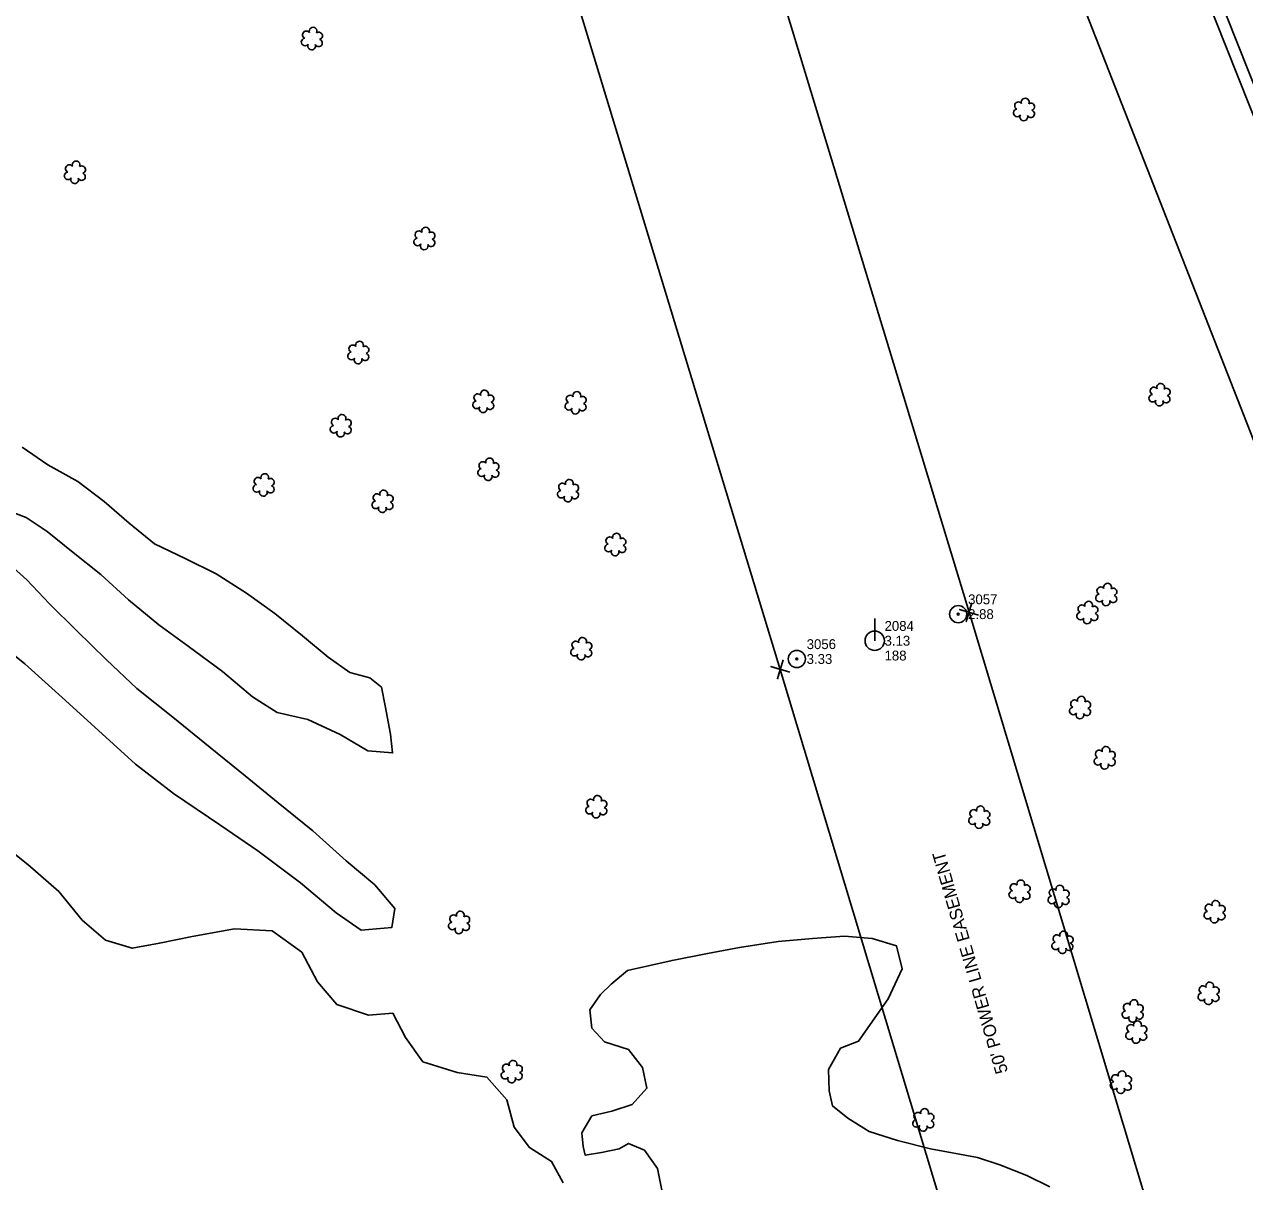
# Model space of a CAD drawing. Extents: x 3040896 to 3051146, y 687568 to 732976.
# Drawn here: x 3048342.4 to 3048651.7, y 701362.2 to 701655.3 of the extents above; entities that cross this region are included whole.
import ezdxf

# ---------------------------------------------------------------- set-up
doc = ezdxf.new("R2010")
doc.units = 0
for name, color, linetype in [('Exist Other Culture Anchor (Guy Wire) CELL', 7, 'Continuous'), ('Exist Other Culture Anchor (Guy Wire) Cogo Elevation', 7, 'Continuous'), ('Exist Other Culture Anchor (Guy Wire) Cogo Number', 7, 'Continuous'), ('Exist Property Corner CELL', 7, 'Continuous'), ('Exist Right of Way Easement Line', 7, 'Continuous'), ('Exist Right of Way Easement Line Text', 7, 'Continuous'), ('Exist Right of Way Line', 7, 'Continuous'), ('Exist Roads EOP', 7, 'Continuous'), ('Exist Utilities Power Pole CELL', 7, 'Continuous'), ('Exist Utilities Power Pole Cogo Comment', 7, 'Continuous'), ('Exist Utilities Power Pole Cogo Elevation', 7, 'Continuous'), ('Exist Utilities Power Pole Cogo Number', 7, 'Continuous'), ('Exist Utilities Telephone UG Cable', 7, 'Continuous'), ('Exist Vegetation Hedge Row', 7, 'Continuous'), ('Exist Vegetation Shrub CELL', 7, 'Continuous')]:
    doc.layers.add(name, color=color, linetype=linetype)

# ---------------------------------------------------------------- blocks, each defined once
blk = doc.blocks.new('EXIST UTILITIES POWER POLE')
at = {"layer": 'Exist Utilities Power Pole CELL'}
for q in [(0, 0.1125), (0, 0)]:
    blk.add_line((0, 0), q, dxfattribs=at)
blk.add_circle((0, 0), 0.049, dxfattribs=at)
blk = doc.blocks.new('EXIST OTHER CULTURE ANCHOR (GUY WIRE)')
at = {"layer": 'Exist Other Culture Anchor (Guy Wire) CELL'}
for radius in [0.0436, 0.0048]:
    blk.add_circle((0, 0), radius, dxfattribs=at)

msp = doc.modelspace()

# ---------------------------------------------------------------- linework, layer by layer
at = {"layer": 'Exist Property Corner CELL'}
for p, q in [((3048581.84, 701506.39), (3048581.84, 701506.39)), ((3048533.98, 701491.92), (3048533.98, 701491.92))]:
    msp.add_line(p, q, dxfattribs=at)
for points in [[(3048584.24, 701505.67), (3048579.45, 701507.11), (3048581.84, 701506.39), (3048581.12, 701504), (3048582.56, 701508.79)], [(3048536.38, 701491.2), (3048531.59, 701492.64), (3048533.98, 701491.92), (3048533.26, 701489.52), (3048534.7, 701494.31)]]:
    msp.add_lwpolyline(points, dxfattribs=at)
at = {"layer": 'Exist Right of Way Easement Line'}
for points in [[(3049666.87, 696833.82), (3049559.11, 697113.37), (3049470.49, 697444.6), (3049413.18, 697783.79), (3049397.81, 698080.1), (3049375.2, 698381.33), (3049352.58, 698679.83), (3049330.23, 698981.5), (3049286.13, 699172.17), (3049243.18, 699362.29), (3049142.32, 699669.17), (3049049.87, 699972.98), (3048955.67, 700282.3), (3048862.1, 700588.56), (3048768.88, 700893.61), (3048673.73, 701201.02), (3048581.84, 701506.39), (3048488.68, 701812.86), (3048393.41, 702099.66), (3048327.28, 702409.73), (3048254.77, 702716.23)], [(3049620.05, 696816.27), (3049511.5, 697097.88), (3049421.59, 697433.95), (3049363.4, 697778.31), (3049347.91, 698076.93), (3049325.34, 698377.57), (3049302.71, 698676.1), (3049280.65, 698973.97), (3049237.39, 699161.03), (3049194.94, 699348.94), (3049094.64, 699654.09), (3049002.04, 699958.42), (3048907.84, 700267.72), (3048814.29, 700573.95), (3048721.09, 700878.92), (3048625.91, 701186.42), (3048533.98, 701491.92), (3048441.02, 701797.71), (3048345.09, 702086.53), (3048278.49, 702398.76), (3048206.12, 702704.68)]]:
    msp.add_lwpolyline(points, dxfattribs=at)
at = {"layer": 'Exist Right of Way Line'}
msp.add_line((3048914.64, 700884.14), (3048582.93, 701731.24), dxfattribs=at)
at = {"layer": 'Exist Roads EOP'}
msp.add_lwpolyline([(3048580.51, 701832.12), (3048596.46, 701789.8), (3048613.87, 701745.44), (3048641.18, 701672.4), (3048664.36, 701614.14), (3048690.93, 701546.35), (3048721.08, 701469.34), (3048745.19, 701408.94), (3048762.73, 701363.25)], dxfattribs=at)
at = {"layer": 'Exist Utilities Telephone UG Cable'}
msp.add_lwpolyline([(3048759.93, 701362.18), (3048742.4, 701407.85), (3048718.29, 701468.23), (3048688.13, 701545.25), (3048661.57, 701613.04), (3048638.38, 701671.32), (3048611.07, 701744.37), (3048593.66, 701788.72), (3048577.71, 701831.07)], dxfattribs=at)
at = {"layer": 'Exist Vegetation Hedge Row'}
for points in [[(3048341.85, 701548.23), (3048348.3, 701543.74), (3048355.9, 701539.49), (3048362.57, 701534.46), (3048368.91, 701528.98), (3048375.41, 701523.68), (3048383.15, 701519.98), (3048391.04, 701516.14), (3048398.67, 701511.18), (3048405.88, 701506.08), (3048412.87, 701500.39), (3048419.42, 701494.97), (3048424.84, 701491.16), (3048429.96, 701489.74), (3048432.91, 701487.4), (3048433.83, 701482.69), (3048435.22, 701475.52), (3048435.72, 701470.76), (3048429.43, 701471.25), (3048422.4, 701475.41), (3048414.25, 701479.24), (3048406.44, 701480.97), (3048400.19, 701484.93), (3048392.64, 701491.37), (3048383.9, 701497.8), (3048376.47, 701503.19), (3048368.78, 701509.55), (3048361.75, 701515.97), (3048354.76, 701521.51), (3048348.16, 701526.87), (3048342.83, 701530.38), (3048336.86, 701532.68)], [(3048337.11, 701519.87), (3048342.97, 701514.59), (3048348.72, 701508.54), (3048355.6, 701501.78), (3048363.19, 701494.3), (3048370.89, 701487.03), (3048379.99, 701479.79), (3048389.52, 701472.13), (3048398.39, 701464.9), (3048406.73, 701458.07), (3048415.5, 701450.99), (3048423.97, 701443.43), (3048431.18, 701437.36), (3048436.25, 701431.34), (3048435.56, 701426.56), (3048427.77, 701425.81), (3048421.43, 701430.24), (3048412.41, 701437.82), (3048401.58, 701445.93), (3048391.91, 701452.54), (3048380.21, 701460.46), (3048370.58, 701467.93), (3048352.8, 701484.02), (3048342.47, 701493.35), (3048334.21, 701499.93)], [(3048335.35, 701448.76), (3048343.22, 701442.44), (3048351.16, 701435.62), (3048357.05, 701428.35), (3048362.91, 701423.34), (3048369.72, 701421.25), (3048376.63, 701422.59), (3048384.94, 701424.2), (3048395.63, 701426.16), (3048405.21, 701425.7), (3048412.72, 701420.25), (3048416.7, 701412.78), (3048421.57, 701406.98), (3048429.6, 701404.35), (3048435.74, 701404.8), (3048438.95, 701398.68), (3048443.4, 701392.52), (3048452.12, 701389.78), (3048459.61, 701388.62), (3048464.71, 701382.88), (3048466.51, 701375.91), (3048470.38, 701370.75), (3048476.03, 701367.25), (3048478.98, 701361.83)], [(3048504.43, 701357.49), (3048502.88, 701365.47), (3048499.54, 701370.1), (3048495.5, 701371.83), (3048493.11, 701370.45), (3048488.65, 701369.55), (3048484.57, 701368.81), (3048484, 701371.08), (3048483.7, 701374.51), (3048486.24, 701378.8), (3048491.31, 701379.97), (3048496.45, 701381.65), (3048500.19, 701385.79), (3048499.1, 701391.07), (3048495.49, 701395.65), (3048489.46, 701397.55), (3048486.25, 701401), (3048485.72, 701405.64), (3048488.4, 701409.53), (3048491.1, 701412.2), (3048495.27, 701415.63), (3048506.54, 701418.17), (3048515.53, 701419.91), (3048523.68, 701421.48), (3048533.44, 701422.99), (3048542.15, 701423.77), (3048550.25, 701424.33), (3048557.25, 701423.72), (3048563.42, 701421.89), (3048564.85, 701416.09), (3048561.35, 701408.46), (3048553.83, 701397.72), (3048549.23, 701395.98), (3048546.23, 701390.57), (3048546.38, 701385.18), (3048547.22, 701381.33), (3048551.08, 701378.24), (3048556.5, 701374.82), (3048563.7, 701372.56), (3048572.09, 701370.43), (3048584, 701368.29), (3048589.62, 701366.4), (3048596.51, 701363.68), (3048602.34, 701360.82)]]:
    msp.add_lwpolyline(points, dxfattribs=at)
at = {"layer": 'Exist Vegetation Shrub CELL'}
for p, q in [((3048415.33, 701651.53), (3048415.33, 701651.53)), ((3048595.84, 701633.56), (3048595.84, 701633.56)), ((3048355.26, 701617.65), (3048355.26, 701617.65)), ((3048443.86, 701600.89), (3048443.86, 701600.89)), ((3048427.1, 701571.99), (3048427.1, 701571.99)), ((3048458.8, 701559.61), (3048458.8, 701559.61)), ((3048482.19, 701559.26), (3048482.19, 701559.26)), ((3048630.18, 701561.31), (3048630.18, 701561.31)), ((3048422.66, 701553.45), (3048422.66, 701553.45)), ((3048460.07, 701542.42), (3048460.07, 701542.42)), ((3048403.09, 701538.45), (3048403.09, 701538.45)), ((3048433.24, 701534.29), (3048433.24, 701534.29)), ((3048480.28, 701537), (3048480.28, 701537)), ((3048492.25, 701523.35), (3048492.25, 701523.35)), ((3048616.7, 701510.68), (3048616.7, 701510.68)), ((3048611.9, 701506.12), (3048611.9, 701506.12)), ((3048483.63, 701496.96), (3048483.63, 701496.96)), ((3048610.05, 701482.06), (3048610.05, 701482.06)), ((3048616.31, 701469.34), (3048616.31, 701469.34)), ((3048487.44, 701456.93), (3048487.44, 701456.93)), ((3048584.49, 701454.28), (3048584.49, 701454.28)), ((3048594.7, 701435.52), (3048594.7, 701435.52)), ((3048604.61, 701434.19), (3048604.61, 701434.19)), ((3048644.13, 701430.33), (3048644.13, 701430.33)), ((3048452.66, 701427.63), (3048452.66, 701427.63)), ((3048605.58, 701422.58), (3048605.58, 701422.58)), ((3048642.61, 701409.66), (3048642.61, 701409.66)), ((3048623.4, 701405.19), (3048623.4, 701405.19)), ((3048624.3, 701399.84), (3048624.3, 701399.84)), ((3048466.01, 701389.82), (3048466.01, 701389.82)), ((3048620.38, 701387.14), (3048620.38, 701387.14)), ((3048570.32, 701377.6), (3048570.32, 701377.6))]:
    msp.add_line(p, q, dxfattribs=at)
for centre, radius, start, end in [((3048413.85, 701652.65), 0.968, 35.8908, 245.4216), ((3048415.56, 701653.57), 0.99, 334.8391, 200.4717), ((3048417, 701652.4), 0.929, 284.4567, 126.0861), ((3048413.53, 701650.82), 0.955, 95.1099, 327.9534), ((3048415.2, 701649.84), 0.984, 151.2797, 21.387), ((3048416.97, 701650.6), 0.937, 204.9913, 73.4601), ((3048596.07, 701635.6), 0.99, 334.8391, 200.4717), ((3048594.04, 701632.86), 0.955, 95.1099, 327.9534), ((3048594.36, 701634.69), 0.968, 35.8908, 245.4216), ((3048597.48, 701632.63), 0.937, 204.9913, 73.4601), ((3048597.51, 701634.43), 0.929, 284.4567, 126.0861), ((3048595.71, 701631.88), 0.984, 151.2797, 21.387), ((3048353.46, 701616.94), 0.955, 95.1099, 327.9534), ((3048353.78, 701618.77), 0.968, 35.8908, 245.4216), ((3048355.49, 701619.69), 0.99, 334.8391, 200.4717), ((3048356.94, 701618.51), 0.929, 284.4567, 126.0861), ((3048355.13, 701615.96), 0.984, 151.2797, 21.387), ((3048356.9, 701616.72), 0.937, 204.9913, 73.4601), ((3048442.38, 701602.01), 0.968, 35.8908, 245.4216), ((3048444.09, 701602.93), 0.99, 334.8391, 200.4717), ((3048445.53, 701601.76), 0.929, 284.4567, 126.0861), ((3048442.06, 701600.18), 0.955, 95.1099, 327.9534), ((3048443.73, 701599.2), 0.984, 151.2797, 21.387), ((3048445.5, 701599.96), 0.937, 204.9913, 73.4601), ((3048427.33, 701574.03), 0.99, 334.8391, 200.4717), ((3048425.3, 701571.28), 0.955, 95.1099, 327.9534), ((3048425.62, 701573.11), 0.968, 35.8908, 245.4216), ((3048428.74, 701571.06), 0.937, 204.9913, 73.4601), ((3048428.77, 701572.86), 0.929, 284.4567, 126.0861), ((3048426.97, 701570.3), 0.984, 151.2797, 21.387), ((3048459.03, 701561.65), 0.99, 334.8391, 200.4717), ((3048482.42, 701561.3), 0.99, 334.8391, 200.4717), ((3048628.7, 701562.43), 0.968, 35.8908, 245.4216), ((3048630.41, 701563.35), 0.99, 334.8391, 200.4717), ((3048631.86, 701562.18), 0.929, 284.4567, 126.0861), ((3048457, 701558.91), 0.955, 95.1099, 327.9534), ((3048457.31, 701560.74), 0.968, 35.8908, 245.4216), ((3048460.43, 701558.68), 0.937, 204.9913, 73.4601), ((3048460.47, 701560.48), 0.929, 284.4567, 126.0861), ((3048480.39, 701558.56), 0.955, 95.1099, 327.9534), ((3048480.71, 701560.39), 0.968, 35.8908, 245.4216), ((3048483.83, 701558.34), 0.937, 204.9913, 73.4601), ((3048483.87, 701560.13), 0.929, 284.4567, 126.0861), ((3048628.38, 701560.6), 0.955, 95.1099, 327.9534), ((3048630.06, 701559.62), 0.984, 151.2797, 21.387), ((3048631.82, 701560.38), 0.937, 204.9913, 73.4601), ((3048422.89, 701555.49), 0.99, 334.8391, 200.4717), ((3048458.67, 701557.93), 0.984, 151.2797, 21.387), ((3048482.07, 701557.58), 0.984, 151.2797, 21.387), ((3048420.86, 701552.74), 0.955, 95.1099, 327.9534), ((3048421.18, 701554.57), 0.968, 35.8908, 245.4216), ((3048424.3, 701552.52), 0.937, 204.9913, 73.4601), ((3048424.33, 701554.32), 0.929, 284.4567, 126.0861), ((3048422.53, 701551.76), 0.984, 151.2797, 21.387), ((3048458.59, 701543.55), 0.968, 35.8908, 245.4216), ((3048460.3, 701544.46), 0.99, 334.8391, 200.4717), ((3048461.75, 701543.29), 0.929, 284.4567, 126.0861), ((3048401.61, 701539.58), 0.968, 35.8908, 245.4216), ((3048403.32, 701540.49), 0.99, 334.8391, 200.4717), ((3048458.27, 701541.72), 0.955, 95.1099, 327.9534), ((3048459.94, 701540.74), 0.984, 151.2797, 21.387), ((3048461.71, 701541.49), 0.937, 204.9913, 73.4601), ((3048401.29, 701537.75), 0.955, 95.1099, 327.9534), ((3048404.73, 701537.52), 0.937, 204.9913, 73.4601), ((3048404.76, 701539.32), 0.929, 284.4567, 126.0861), ((3048478.79, 701538.12), 0.968, 35.8908, 245.4216), ((3048480.51, 701539.04), 0.99, 334.8391, 200.4717), ((3048481.95, 701537.87), 0.929, 284.4567, 126.0861), ((3048402.96, 701536.77), 0.984, 151.2797, 21.387), ((3048431.44, 701533.59), 0.955, 95.1099, 327.9534), ((3048431.76, 701535.42), 0.968, 35.8908, 245.4216), ((3048433.47, 701536.33), 0.99, 334.8391, 200.4717), ((3048434.91, 701535.16), 0.929, 284.4567, 126.0861), ((3048478.48, 701536.29), 0.955, 95.1099, 327.9534), ((3048480.15, 701535.31), 0.984, 151.2797, 21.387), ((3048481.91, 701536.07), 0.937, 204.9913, 73.4601), ((3048433.11, 701532.61), 0.984, 151.2797, 21.387), ((3048434.88, 701533.36), 0.937, 204.9913, 73.4601), ((3048490.76, 701524.48), 0.968, 35.8908, 245.4216), ((3048492.47, 701525.39), 0.99, 334.8391, 200.4717), ((3048493.92, 701524.22), 0.929, 284.4567, 126.0861), ((3048490.45, 701522.64), 0.955, 95.1099, 327.9534), ((3048492.12, 701521.66), 0.984, 151.2797, 21.387), ((3048493.88, 701522.42), 0.937, 204.9913, 73.4601), ((3048615.22, 701511.81), 0.968, 35.8908, 245.4216), ((3048616.93, 701512.72), 0.99, 334.8391, 200.4717), ((3048614.9, 701509.98), 0.955, 95.1099, 327.9534), ((3048618.34, 701509.75), 0.937, 204.9913, 73.4601), ((3048618.38, 701511.55), 0.929, 284.4567, 126.0861), ((3048610.42, 701507.25), 0.968, 35.8908, 245.4216), ((3048612.13, 701508.16), 0.99, 334.8391, 200.4717), ((3048613.57, 701506.99), 0.929, 284.4567, 126.0861), ((3048616.57, 701509), 0.984, 151.2797, 21.387), ((3048610.1, 701505.41), 0.955, 95.1099, 327.9534), ((3048611.77, 701504.44), 0.984, 151.2797, 21.387), ((3048613.54, 701505.19), 0.937, 204.9913, 73.4601), ((3048481.83, 701496.26), 0.955, 95.1099, 327.9534), ((3048482.15, 701498.09), 0.968, 35.8908, 245.4216), ((3048483.86, 701499), 0.99, 334.8391, 200.4717), ((3048485.31, 701497.83), 0.929, 284.4567, 126.0861), ((3048483.51, 701495.28), 0.984, 151.2797, 21.387), ((3048485.27, 701496.03), 0.937, 204.9913, 73.4601), ((3048610.28, 701484.1), 0.99, 334.8391, 200.4717), ((3048608.25, 701481.36), 0.955, 95.1099, 327.9534), ((3048608.56, 701483.19), 0.968, 35.8908, 245.4216), ((3048611.68, 701481.13), 0.937, 204.9913, 73.4601), ((3048611.72, 701482.93), 0.929, 284.4567, 126.0861), ((3048609.92, 701480.38), 0.984, 151.2797, 21.387), ((3048614.51, 701468.63), 0.955, 95.1099, 327.9534), ((3048614.83, 701470.47), 0.968, 35.8908, 245.4216), ((3048616.54, 701471.38), 0.99, 334.8391, 200.4717), ((3048617.98, 701470.21), 0.929, 284.4567, 126.0861), ((3048616.18, 701467.65), 0.984, 151.2797, 21.387), ((3048617.95, 701468.41), 0.937, 204.9913, 73.4601), ((3048485.64, 701456.23), 0.955, 95.1099, 327.9534), ((3048485.96, 701458.06), 0.968, 35.8908, 245.4216), ((3048487.67, 701458.98), 0.99, 334.8391, 200.4717), ((3048489.11, 701457.8), 0.929, 284.4567, 126.0861), ((3048584.72, 701456.32), 0.99, 334.8391, 200.4717), ((3048487.31, 701455.25), 0.984, 151.2797, 21.387), ((3048489.08, 701456.01), 0.937, 204.9913, 73.4601), ((3048582.69, 701453.58), 0.955, 95.1099, 327.9534), ((3048583.01, 701455.41), 0.968, 35.8908, 245.4216), ((3048586.13, 701453.35), 0.937, 204.9913, 73.4601), ((3048586.16, 701455.15), 0.929, 284.4567, 126.0861), ((3048584.36, 701452.6), 0.984, 151.2797, 21.387), ((3048594.93, 701437.56), 0.99, 334.8391, 200.4717), ((3048592.9, 701434.82), 0.955, 95.1099, 327.9534), ((3048593.22, 701436.65), 0.968, 35.8908, 245.4216), ((3048596.33, 701434.59), 0.937, 204.9913, 73.4601), ((3048596.37, 701436.39), 0.929, 284.4567, 126.0861), ((3048603.13, 701435.32), 0.968, 35.8908, 245.4216), ((3048604.84, 701436.23), 0.99, 334.8391, 200.4717), ((3048606.28, 701435.06), 0.929, 284.4567, 126.0861), ((3048594.57, 701433.84), 0.984, 151.2797, 21.387), ((3048602.81, 701433.49), 0.955, 95.1099, 327.9534), ((3048604.48, 701432.51), 0.984, 151.2797, 21.387), ((3048606.25, 701433.26), 0.937, 204.9913, 73.4601), ((3048642.65, 701431.46), 0.968, 35.8908, 245.4216), ((3048644.36, 701432.37), 0.99, 334.8391, 200.4717), ((3048451.17, 701428.75), 0.968, 35.8908, 245.4216), ((3048452.88, 701429.67), 0.99, 334.8391, 200.4717), ((3048454.33, 701428.49), 0.929, 284.4567, 126.0861), ((3048642.33, 701429.63), 0.955, 95.1099, 327.9534), ((3048645.77, 701429.4), 0.937, 204.9913, 73.4601), ((3048645.8, 701431.2), 0.929, 284.4567, 126.0861), ((3048450.85, 701426.92), 0.955, 95.1099, 327.9534), ((3048452.53, 701425.94), 0.984, 151.2797, 21.387), ((3048454.29, 701426.7), 0.937, 204.9913, 73.4601), ((3048644, 701428.65), 0.984, 151.2797, 21.387), ((3048604.1, 701423.7), 0.968, 35.8908, 245.4216), ((3048605.81, 701424.62), 0.99, 334.8391, 200.4717), ((3048607.26, 701423.45), 0.929, 284.4567, 126.0861), ((3048603.78, 701421.87), 0.955, 95.1099, 327.9534), ((3048605.46, 701420.89), 0.984, 151.2797, 21.387), ((3048607.22, 701421.65), 0.937, 204.9913, 73.4601), ((3048641.13, 701410.78), 0.968, 35.8908, 245.4216), ((3048642.84, 701411.7), 0.99, 334.8391, 200.4717), ((3048644.29, 701410.53), 0.929, 284.4567, 126.0861), ((3048623.63, 701407.23), 0.99, 334.8391, 200.4717), ((3048640.81, 701408.95), 0.955, 95.1099, 327.9534), ((3048642.49, 701407.97), 0.984, 151.2797, 21.387), ((3048644.25, 701408.73), 0.937, 204.9913, 73.4601), ((3048621.6, 701404.49), 0.955, 95.1099, 327.9534), ((3048621.92, 701406.32), 0.968, 35.8908, 245.4216), ((3048625.04, 701404.26), 0.937, 204.9913, 73.4601), ((3048625.07, 701406.06), 0.929, 284.4567, 126.0861), ((3048622.82, 701400.97), 0.968, 35.8908, 245.4216), ((3048623.27, 701403.51), 0.984, 151.2797, 21.387), ((3048624.53, 701401.88), 0.99, 334.8391, 200.4717), ((3048625.97, 701400.71), 0.929, 284.4567, 126.0861), ((3048622.5, 701399.14), 0.955, 95.1099, 327.9534), ((3048624.17, 701398.16), 0.984, 151.2797, 21.387), ((3048625.94, 701398.91), 0.937, 204.9913, 73.4601), ((3048466.24, 701391.86), 0.99, 334.8391, 200.4717), ((3048464.21, 701389.12), 0.955, 95.1099, 327.9534), ((3048464.52, 701390.95), 0.968, 35.8908, 245.4216), ((3048467.64, 701388.89), 0.937, 204.9913, 73.4601), ((3048467.68, 701390.69), 0.929, 284.4567, 126.0861), ((3048618.9, 701388.27), 0.968, 35.8908, 245.4216), ((3048620.61, 701389.18), 0.99, 334.8391, 200.4717), ((3048622.06, 701388.01), 0.929, 284.4567, 126.0861), ((3048465.88, 701388.14), 0.984, 151.2797, 21.387), ((3048618.58, 701386.44), 0.955, 95.1099, 327.9534), ((3048620.25, 701385.46), 0.984, 151.2797, 21.387), ((3048622.02, 701386.21), 0.937, 204.9913, 73.4601), ((3048568.84, 701378.72), 0.968, 35.8908, 245.4216), ((3048570.55, 701379.64), 0.99, 334.8391, 200.4717), ((3048568.52, 701376.89), 0.955, 95.1099, 327.9534), ((3048571.96, 701376.67), 0.937, 204.9913, 73.4601), ((3048571.99, 701378.47), 0.929, 284.4567, 126.0861), ((3048570.19, 701375.91), 0.984, 151.2797, 21.387)]:
    msp.add_arc(centre, radius, start, end, dxfattribs=at)

# ---------------------------------------------------------------- block references
at = {"layer": 'Exist Other Culture Anchor (Guy Wire) CELL', "xscale": 50, "yscale": 50}
for p in [(3048579.09, 701505.9), (3048538.17, 701494.55)]:
    msp.add_blockref('EXIST OTHER CULTURE ANCHOR (GUY WIRE)', p, dxfattribs=at)
at = {"layer": 'Exist Utilities Power Pole CELL', "xscale": 50, "yscale": 50}
msp.add_blockref('EXIST UTILITIES POWER POLE', (3048557.91, 701499.16), dxfattribs=at)

# ---------------------------------------------------------------- texts
at = {"layer": 'Exist Other Culture Anchor (Guy Wire) Cogo Elevation'}
for s, p in [('2.88', (3048581.59, 701504.65)), ('3.33', (3048540.67, 701493.3))]:
    msp.add_text(s, height=2.5, dxfattribs=at).set_placement(p)
at = {"layer": 'Exist Other Culture Anchor (Guy Wire) Cogo Number'}
for s, p in [('3057', (3048581.59, 701508.4)), ('3056', (3048540.67, 701497.05))]:
    msp.add_text(s, height=2.5, dxfattribs=at).set_placement(p)
at = {"layer": 'Exist Right of Way Easement Line Text'}
msp.add_text("50' POWER LINE EASEMENT", height=3.2, rotation=106.119, dxfattribs=at).set_placement((3048591.74, 701390.01))
at = {"layer": 'Exist Utilities Power Pole Cogo Comment'}
msp.add_text('188', height=2.5, dxfattribs=at).set_placement((3048560.41, 701494.16))
at = {"layer": 'Exist Utilities Power Pole Cogo Elevation'}
msp.add_text('3.13', height=2.5, dxfattribs=at).set_placement((3048560.41, 701497.91))
at = {"layer": 'Exist Utilities Power Pole Cogo Number'}
msp.add_text('2084', height=2.5, dxfattribs=at).set_placement((3048560.41, 701501.66))

doc.saveas('drawing.dxf')
